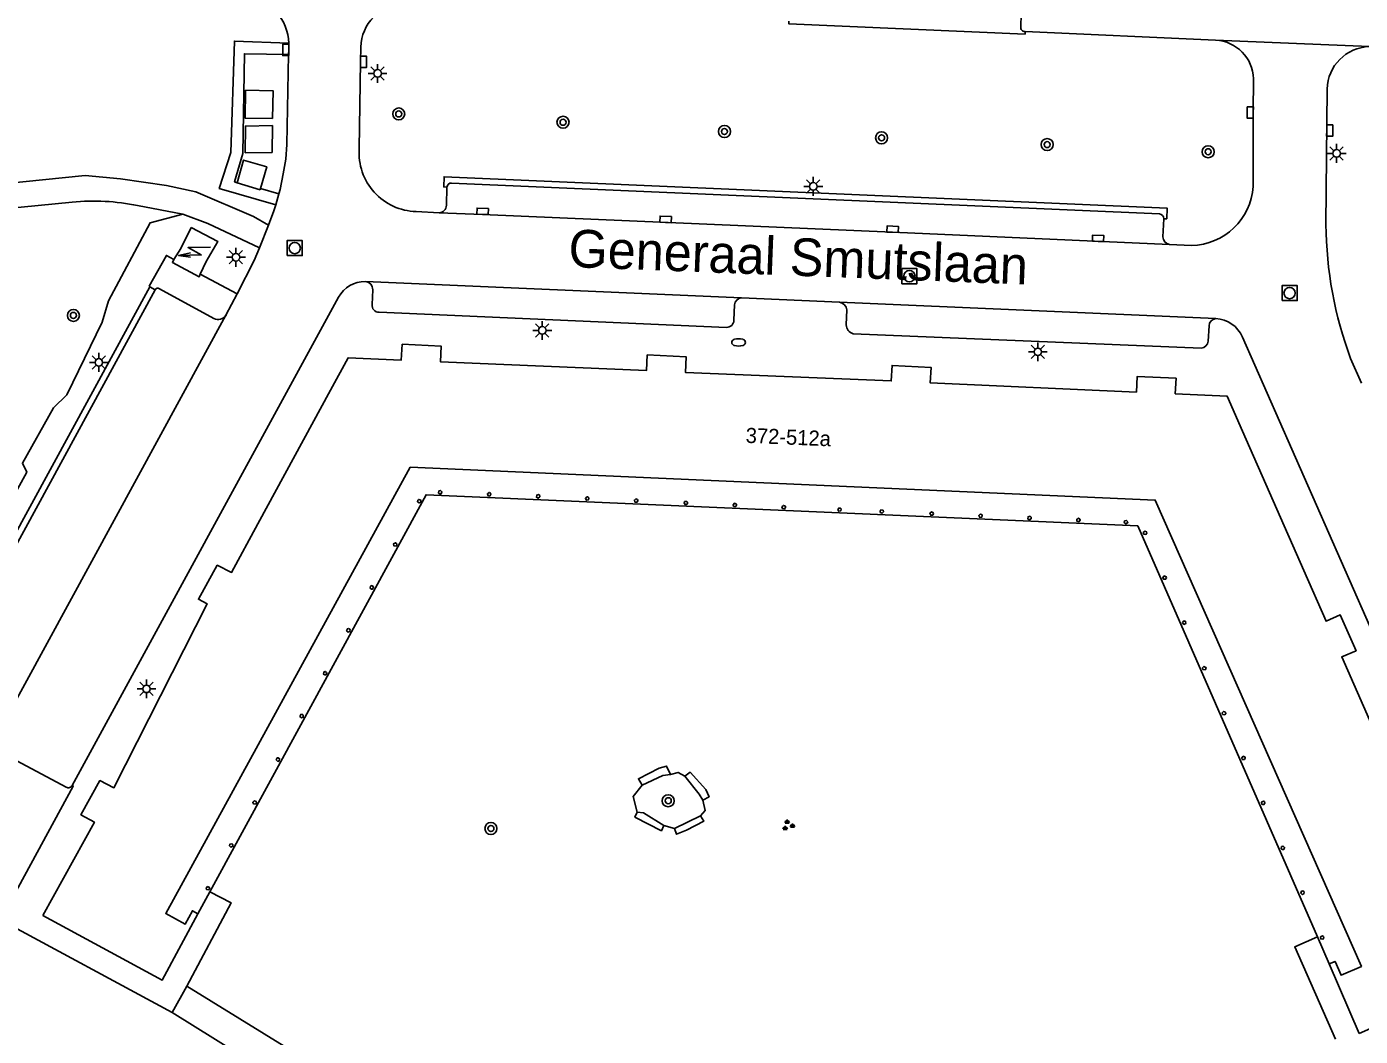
# Model space of a CAD drawing. Extents: x 132994 to 136000, y 393499 to 395512.
# Drawn here: x 133156.9 to 133245.3, y 395105 to 395171.9 of the extents above; entities that cross this region are included whole.
import ezdxf

# ---------------------------------------------------------------- set-up
doc = ezdxf.new("R2010")
doc.units = 0
for name, color, linetype in [('gg-anno-huisnummerreeks BGT', 7, 'Continuous'), ('gg-anno-openbare ruimte label', 7, 'Continuous'), ('gg-bbg-hoofdgebouw', 7, 'Continuous'), ('gg-bbg-lage trafo', 7, 'Continuous'), ('gg-bbg-onder overbouw', 7, 'Continuous'), ('gg-bbg-pand overbouw', 7, 'Continuous'), ('gg-bbg-pilaar onder overbouw', 7, 'Continuous'), ('gg-knt-verharding', 7, 'Continuous'), ('gg-knt-verharding nz', 7, 'Continuous'), ('gg-kwrk-afval apart plaats', 7, 'Continuous'), ('gt-grn-groengrens', 7, 'Continuous'), ('gt-symb-boom', 7, 'Continuous'), ('gt-symb-brandkraan', 7, 'Continuous'), ('gt-symb-groenvak', 7, 'Continuous'), ('gt-symb-kolk', 7, 'Continuous'), ('gt-symb-lichtmast', 7, 'Continuous'), ('gt-symb-rioolschacht', 7, 'Continuous'), ('gt-symb-trafo symbool', 7, 'Continuous')]:
    doc.layers.add(name, color=color, linetype=linetype)

# ---------------------------------------------------------------- blocks, each defined once
blk = doc.blocks.new('gt0-KOLK')
at = {"layer": 'gt-symb-kolk'}
blk.add_lwpolyline([(0, 0), (0.375, 0), (0.375, 0.4), (-0.375, 0.4), (-0.375, 0), (0, 0)], dxfattribs=at)
blk = doc.blocks.new('gt0-RS')
at = {"layer": 'gt-symb-rioolschacht'}
blk.add_lwpolyline([(-0.5, -0.5), (0.5, -0.5), (0.5, 0.5), (-0.5, 0.5)], close=True, dxfattribs=at)
blk.add_circle((0, 0), 0.375, dxfattribs=at)
blk = doc.blocks.new('gt0-LMAST')
at = {"layer": 'gt-symb-lichtmast'}
for p, q in [((-0.182, 0.173), (-0.447, 0.438)), ((-0.005, 0.246), (-0.005, 0.621)), ((0.172, 0.173), (0.437, 0.438)), ((-0.255, -0.004), (-0.63, -0.004)), ((-0.182, -0.181), (-0.447, -0.446)), ((-0.005, -0.254), (-0.005, -0.629)), ((0.437, -0.446), (0.172, -0.181)), ((0.245, -0.004), (0.62, -0.004))]:
    blk.add_line(p, q, dxfattribs=at)
blk.add_circle((-0.005, -0.004), 0.25, dxfattribs=at)
blk = doc.blocks.new('gt0-BOOM')
at = {"layer": 'gt-symb-boom'}
for radius in [0.4, 0.2]:
    blk.add_circle((0, 0), radius, dxfattribs=at)
blk = doc.blocks.new('gt0-HSP')
at = {"layer": 'gt-symb-trafo symbool'}
for points in [[(0.771, 0.746), (-0.529, -0.004), (0.471, -0.004), (-0.829, -0.754)], [(-0.217, -0.24), (-0.829, -0.754), (-0.077, -0.48)]]:
    blk.add_lwpolyline(points, dxfattribs=at)
blk = doc.blocks.new('gt0-BR')
at = {"layer": 'gt-symb-brandkraan'}
for centre, radius, start, end in [((-0.244, 0), 0.206, 107.56694, 252.43307), ((0.599, -2.664), 3, 106.89205, 107.56694), ((0, -0.691), 0.938, 73.10799, 106.89205), ((-0.599, -2.664), 3, 72.43309, 73.10799), ((0.244, 0), 0.206, 287.56695, 72.43309), ((0.599, 2.664), 3, 252.43307, 253.10797), ((0, 0.691), 0.938, 253.10797, 286.89206), ((-0.599, 2.664), 3, 286.89206, 287.56695)]:
    blk.add_arc(centre, radius, start, end, dxfattribs=at)
blk = doc.blocks.new('gt0-GRVAK')
at = {"layer": 'gt-symb-groenvak'}
for p, q in [((-0.11, 0.189), (-0.228, 0.24)), ((-0.182, 0.153), (0.088, 0.153)), ((-0.091, 0.211), (-0.156, 0.322)), ((-0.047, 0.214), (-0.047, 0.393)), ((-0.004, 0.211), (0.061, 0.322)), ((0.015, 0.189), (0.133, 0.24)), ((0.262, -0.052), (0.197, 0.059)), ((0.305, -0.049), (0.305, 0.13)), ((0.349, -0.052), (0.414, 0.059)), ((-0.245, -0.228), (-0.363, -0.177)), ((-0.318, -0.264), (-0.047, -0.264)), ((-0.226, -0.206), (-0.291, -0.095)), ((-0.183, -0.203), (-0.183, -0.024)), ((-0.139, -0.206), (-0.074, -0.095)), ((-0.12, -0.228), (-0.002, -0.177)), ((0.243, -0.074), (0.125, -0.023)), ((0.17, -0.11), (0.441, -0.11)), ((0.368, -0.074), (0.486, -0.023))]:
    blk.add_line(p, q, dxfattribs=at)

msp = doc.modelspace()

# ---------------------------------------------------------------- linework, layer by layer
at = {"layer": 'gg-bbg-hoofdgebouw'}
for p, q in [((133177.06, 395147.838), (133172.237, 395138.971)), ((133237.541, 395145.117), (133241.6, 395135.886)), ((133243.293, 395109.798), (133245.28, 395105.188))]:
    msp.add_line(p, q, dxfattribs=at)
for points in [[(133177.06, 395147.838), (133178.23, 395149.99), (133181.75, 395149.84), (133181.811, 395150.88), (133184.4, 395150.75), (133184.34, 395149.72), (133198.01, 395149.15), (133198.061, 395150.18), (133200.65, 395150.05), (133200.59, 395149.02), (133214.24, 395148.45), (133214.3, 395149.48), (133216.88, 395149.35), (133216.83, 395148.32), (133230.5, 395147.71), (133230.55, 395148.75), (133233.13, 395148.63), (133233.07, 395147.6), (133236.52, 395147.44), (133237.541, 395145.117)], [(133172.237, 395138.971), (133170.49, 395135.76), (133169.54, 395136.23), (133168.29, 395133.98), (133168.87, 395133.68), (133162.69, 395121.48), (133161.76, 395121.95), (133160.5, 395119.69), (133161.401, 395119.19), (133157.966, 395113.013)], [(133241.6, 395135.886), (133243.08, 395132.52), (133244.02, 395132.94), (133245.07, 395130.56), (133244.12, 395130.15), (133249.63, 395117.62), (133250.58, 395118.03), (133251.6, 395115.67), (133250.66, 395115.27), (133253.49, 395108.8), (133245.28, 395105.188)], [(133168.264, 395113.12), (133165.889, 395108.714), (133157.966, 395113.013)]]:
    msp.add_lwpolyline(points, dxfattribs=at)
at = {"layer": 'gg-bbg-lage trafo'}
for points in [[(133166.674, 395156.495), (133167.127, 395157.241), (133167.81, 395158.62)], [(133167.81, 395158.62), (133169.585, 395157.696), (133168.804, 395156.369), (133168.42, 395155.53)], [(133168.42, 395155.53), (133168.337, 395155.347), (133166.565, 395156.315), (133166.674, 395156.495)]]:
    msp.add_lwpolyline(points, dxfattribs=at)
at = {"layer": 'gg-bbg-onder overbouw'}
msp.add_lwpolyline([(133243.293, 395109.798), (133243.679, 395109.964), (133244.075, 395109.046), (133245.424, 395109.628), (133231.743, 395140.553), (133182.337, 395142.73), (133166.126, 395113.136), (133167.42, 395112.439), (133167.894, 395113.319), (133168.264, 395113.12)], dxfattribs=at)
at = {"layer": 'gg-bbg-pand overbouw'}
for p, q in [((133169.059, 395114.58), (133168.264, 395113.12)), ((133243.293, 395109.798), (133242.508, 395111.593))]:
    msp.add_line(p, q, dxfattribs=at)
msp.add_lwpolyline([(133242.508, 395111.593), (133230.583, 395138.851), (133183.389, 395140.908), (133169.059, 395114.58)], dxfattribs=at)
at = {"layer": 'gg-bbg-pilaar onder overbouw'}
for points in [[(133184.309, 395140.958), (133184.219, 395141.02), (133184.238, 395141.16), (133184.341, 395141.196), (133184.443, 395141.099), (133184.382, 395140.971), (133184.309, 395140.958)], [(133187.641, 395141.033), (133187.692, 395140.937), (133187.611, 395140.822), (133187.503, 395140.837), (133187.457, 395140.97), (133187.57, 395141.055), (133187.641, 395141.033)], [(133190.927, 395140.846), (133190.937, 395140.772), (133190.836, 395140.674), (133190.711, 395140.74), (133190.735, 395140.879), (133190.84, 395140.911), (133190.927, 395140.846)], [(133194.127, 395140.76), (133194.194, 395140.674), (133194.164, 395140.569), (133194.025, 395140.542), (133193.957, 395140.666), (133194.053, 395140.769), (133194.127, 395140.76)], [(133182.843, 395140.548), (133182.903, 395140.592), (133183.038, 395140.549), (133183.039, 395140.408), (133182.942, 395140.358), (133182.827, 395140.44), (133182.843, 395140.548)], [(133197.403, 395140.598), (133197.44, 395140.534), (133197.384, 395140.405), (133197.243, 395140.418), (133197.213, 395140.556), (133197.297, 395140.625), (133197.403, 395140.598)], [(133200.729, 395140.413), (133200.724, 395140.304), (133200.596, 395140.247), (133200.501, 395140.351), (133200.539, 395140.453), (133200.68, 395140.468), (133200.729, 395140.413)], [(133203.986, 395140.206), (133203.924, 395140.116), (133203.784, 395140.135), (133203.748, 395140.238), (133203.845, 395140.34), (133203.973, 395140.279), (133203.986, 395140.206)], [(133207.233, 395140.064), (133207.171, 395139.974), (133207.031, 395139.993), (133206.995, 395140.096), (133207.092, 395140.198), (133207.22, 395140.137), (133207.233, 395140.064)], [(133210.866, 395140.024), (133210.918, 395139.971), (133210.894, 395139.832), (133210.754, 395139.812), (133210.691, 395139.901), (133210.757, 395140.026), (133210.866, 395140.024)], [(133213.498, 395139.811), (133213.56, 395139.901), (133213.7, 395139.882), (133213.736, 395139.779), (133213.639, 395139.677), (133213.511, 395139.738), (133213.498, 395139.811)], [(133217.033, 395139.664), (133216.995, 395139.562), (133216.855, 395139.547), (133216.796, 395139.675), (133216.901, 395139.77), (133217.003, 395139.732), (133217.033, 395139.664)], [(133220.243, 395139.597), (133220.279, 395139.532), (133220.249, 395139.427), (133220.11, 395139.4), (133220.042, 395139.523), (133220.138, 395139.627), (133220.243, 395139.597)], [(133223.512, 395139.427), (133223.518, 395139.318), (133223.395, 395139.248), (133223.304, 395139.307), (133223.319, 395139.447), (133223.457, 395139.477), (133223.512, 395139.427)], [(133226.753, 395139.294), (133226.775, 395139.223), (133226.69, 395139.11), (133226.557, 395139.156), (133226.542, 395139.264), (133226.657, 395139.345), (133226.753, 395139.294)], [(133229.922, 395139.115), (133229.916, 395139.041), (133229.795, 395138.967), (133229.688, 395139.059), (133229.714, 395139.165), (133229.851, 395139.198), (133229.922, 395139.115)], [(133231.189, 395138.365), (133231.127, 395138.275), (133230.987, 395138.294), (133230.951, 395138.397), (133231.048, 395138.499), (133231.176, 395138.438), (133231.189, 395138.365)], [(133181.448, 395137.659), (133181.461, 395137.585), (133181.398, 395137.497), (133181.258, 395137.517), (133181.235, 395137.656), (133181.36, 395137.722), (133181.448, 395137.659)], [(133232.491, 395135.387), (133232.429, 395135.297), (133232.289, 395135.316), (133232.253, 395135.419), (133232.35, 395135.521), (133232.478, 395135.46), (133232.491, 395135.387)], [(133179.776, 395134.639), (133179.686, 395134.701), (133179.705, 395134.841), (133179.808, 395134.877), (133179.91, 395134.78), (133179.849, 395134.652), (133179.776, 395134.639)], [(133178.257, 395132.032), (133178.347, 395131.97), (133178.328, 395131.83), (133178.225, 395131.794), (133178.123, 395131.891), (133178.184, 395132.019), (133178.257, 395132.032)], [(133233.569, 395132.483), (133233.659, 395132.545), (133233.762, 395132.509), (133233.781, 395132.369), (133233.653, 395132.308), (133233.556, 395132.41), (133233.569, 395132.483)], [(133235.116, 395129.387), (133235.054, 395129.297), (133234.914, 395129.316), (133234.878, 395129.419), (133234.975, 395129.521), (133235.103, 395129.46), (133235.116, 395129.387)], [(133176.796, 395129.126), (133176.81, 395129.053), (133176.713, 395128.95), (133176.586, 395129.01), (133176.604, 395129.15), (133176.706, 395129.187), (133176.796, 395129.126)], [(133175.161, 395126.351), (133175.251, 395126.289), (133175.232, 395126.149), (133175.129, 395126.113), (133175.027, 395126.21), (133175.088, 395126.338), (133175.161, 395126.351)], [(133236.419, 395126.409), (133236.357, 395126.319), (133236.217, 395126.338), (133236.181, 395126.441), (133236.278, 395126.543), (133236.406, 395126.482), (133236.419, 395126.409)], [(133173.587, 395123.462), (133173.677, 395123.4), (133173.658, 395123.26), (133173.555, 395123.224), (133173.453, 395123.321), (133173.514, 395123.449), (133173.587, 395123.462)], [(133237.722, 395123.431), (133237.66, 395123.341), (133237.52, 395123.36), (133237.484, 395123.463), (133237.581, 395123.565), (133237.709, 395123.504), (133237.722, 395123.431)], [(133172.139, 395120.482), (133172.077, 395120.392), (133171.937, 395120.411), (133171.901, 395120.514), (133171.998, 395120.616), (133172.126, 395120.555), (133172.139, 395120.482)], [(133238.988, 395120.557), (133239.024, 395120.454), (133238.927, 395120.352), (133238.822, 395120.383), (133238.797, 395120.522), (133238.921, 395120.589), (133238.988, 395120.557)], [(133170.576, 395117.71), (133170.578, 395117.601), (133170.453, 395117.535), (133170.352, 395117.633), (133170.384, 395117.738), (133170.523, 395117.762), (133170.576, 395117.71)], [(133240.192, 395117.373), (133240.102, 395117.435), (133240.121, 395117.575), (133240.224, 395117.611), (133240.326, 395117.514), (133240.265, 395117.386), (133240.192, 395117.373)], [(133169.038, 395114.793), (133168.976, 395114.703), (133168.836, 395114.722), (133168.8, 395114.825), (133168.897, 395114.927), (133169.025, 395114.866), (133169.038, 395114.793)], [(133241.526, 395114.634), (133241.616, 395114.572), (133241.597, 395114.432), (133241.494, 395114.396), (133241.392, 395114.493), (133241.453, 395114.621), (133241.526, 395114.634)], [(133242.897, 395111.623), (133242.932, 395111.52), (133242.869, 395111.431), (133242.729, 395111.451), (133242.705, 395111.59), (133242.83, 395111.656), (133242.897, 395111.623)]]:
    msp.add_lwpolyline(points, dxfattribs=at)
at = {"layer": 'gg-knt-verharding'}
for p, q in [((133222.855, 395172.774), (133222.832, 395171.943)), ((133223.12, 395171.63), (133235.754, 395171.048)), ((133235.754, 395171.048), (133245.946, 395170.621)), ((133243.143, 395167.807), (133243.072, 395158.826)), ((133172.402, 395161.202), (133173.633, 395160.865)), ((133184.736, 395160.098), (133184.777, 395161.311)), ((133185.072, 395161.573), (133232.028, 395159.522)), ((133173.633, 395160.865), (133173.419, 395160.129)), ((133164.259, 395160.082), (133167.271, 395159.513)), ((133182.737, 395159.683), (133184.25, 395159.605)), ((133172.951, 395158.792), (133172.343, 395157.267)), ((133232.311, 395159.212), (133232.246, 395158.013)), ((133232.703, 395157.489), (133234.153, 395157.434)), ((133170.861, 395154.23), (133168.42, 395155.53)), ((133165.427, 395154.503), (133151.328, 395128.661)), ((133159.915, 395121.634), (133177.586, 395154.006)), ((133165.078, 395154.698), (133165.023, 395154.729)), ((133165.078, 395154.698), (133165.427, 395154.503)), ((133169.327, 395152.603), (133165.706, 395154.556)), ((133170.861, 395154.23), (133170.123, 395152.803)), ((133179.855, 395154.503), (133179.817, 395153.52)), ((133203.803, 395152.476), (133203.856, 395153.489)), ((133204.316, 395153.964), (133210.818, 395153.67)), ((133211.291, 395153.164), (133211.253, 395152.17)), ((133180.278, 395153.003), (133203.31, 395152.001)), ((133211.72, 395151.585), (133234.784, 395150.628)), ((133235.253, 395151.098), (133235.318, 395152.099)), ((133237.531, 395151.365), (133252.841, 395116.563)), ((133244.706, 395149.931), (133245.437, 395148.293)), ((133155.912, 395123.445), (133159.529, 395121.505)), ((133155.174, 395112.722), (133166.547, 395106.571)), ((133166.547, 395106.571), (133167.524, 395108.327)), ((133183.725, 395098.341), (133167.524, 395108.327)), ((133166.547, 395106.571), (133181.884, 395097.061))]:
    msp.add_line(p, q, dxfattribs=at)
for points in [[(133207.451, 395172.316), (133207.457, 395172.122), (133223.115, 395171.449), (133223.12, 395171.63)], [(133174.282, 395170.852), (133174.286, 395170.408), (133174.267, 395170.09)], [(133170.856, 395161.584), (133170.688, 395161.654), (133171.241, 395163.527), (133171.346, 395170.147), (133174.267, 395170.09)], [(133174.267, 395170.09), (133174.165, 395164.128), (133174.089, 395163.147), (133173.922, 395162.184), (133173.707, 395161.148), (133173.633, 395160.865)], [(133179.064, 395170.585), (133179.041, 395169.612), (133178.957, 395163.857)], [(133238.243, 395161.339), (133238.25, 395166.247), (133238.268, 395168.485)], [(133145.807, 395161.039), (133154.024, 395161.394), (133160.786, 395162.073), (133163.123, 395161.857), (133166.175, 395161.417), (133168.124, 395160.988), (133171.949, 395159.363), (133172.951, 395158.792)], [(133232.311, 395159.212), (133232.515, 395159.203), (133232.545, 395159.9), (133184.59, 395161.994), (133184.56, 395161.32), (133184.777, 395161.311)], [(133145.668, 395159.323), (133153.363, 395159.661), (133159.926, 395160.309)], [(133167.271, 395159.513), (133168.912, 395158.884), (133172.343, 395157.267)], [(133173.419, 395160.129), (133173.304, 395159.73), (133172.951, 395158.792)], [(133166.674, 395156.495), (133166.168, 395156.778), (133165.023, 395154.729)], [(133172.343, 395157.267), (133172.002, 395156.439), (133170.861, 395154.23)], [(133155.298, 395125.629), (133150.613, 395128.185), (133165.078, 395154.698)], [(133155.916, 395114.077), (133159.993, 395121.585), (133159.915, 395121.634)], [(133169.059, 395114.58), (133170.466, 395113.836), (133167.524, 395108.327)], [(133242.508, 395111.593), (133241.003, 395110.93), (133243.708, 395104.798)]]:
    msp.add_lwpolyline(points, dxfattribs=at)
for centre, radius, start, end in [((133171.148, 395170.79), 3.135, 1.12989, 84.35423), ((133182.009, 395170.515), 2.946, 92.68869, 178.64277), ((133223.098, 395171.899), 0.27, 170.58939, 274.64665), ((133235.627, 395168.409), 2.643, 1.65829, 87.23578), ((133246.036, 395167.728), 2.894, 91.78704, 178.43737), ((133182.847, 395163.581), 3.9, 175.94923, 268.37914), ((133185.062, 395161.287), 0.286, 88.0133, 175.20554), ((133234.051, 395161.636), 4.203, 271.3964, 355.95248), ((133161.34, 395145.834), 14.543, 78.42217, 95.58002), ((133184.261, 395160.08), 0.475, 268.67515, 2.14418), ((133231.979, 395159.193), 0.333, 3.26765, 81.51846), ((133269.13, 395159.015), 26.059, 180.41617, 200.40205), ((133232.815, 395158.048), 0.57, 183.54758, 258.63822), ((133179.337, 395153.046), 1.997, 89.02991, 151.27919), ((133179.33, 395154.519), 0.526, 358.25098, 85.48853), ((133165.585, 395154.43), 0.174, 46.24666, 155.26531), ((133180.27, 395153.46), 0.457, 172.49799, 270.94768), ((133204.362, 395153.459), 0.507, 95.20412, 176.63409), ((133210.728, 395153.112), 0.565, 5.25983, 80.87899), ((133169.614, 395153.145), 0.614, 242.13338, 326.07456), ((133203.328, 395152.475), 0.475, 267.80033, 0.06908), ((133235.816, 395152.088), 0.498, 95.54693, 178.74059), ((133235.664, 395150.549), 2.037, 23.60019, 87.07713), ((133211.895, 395152.204), 0.643, 182.99719, 254.20289), ((133234.769, 395151.112), 0.484, 271.73191, 358.39013), ((133159.661, 395121.751), 0.279, 241.66768, 335.29126)]:
    msp.add_arc(centre, radius, start, end, dxfattribs=at)
at = {"layer": 'gg-knt-verharding nz'}
for p, q in [((133179.371, 395155.043), (133204.316, 395153.964)), ((133210.818, 395153.67), (133235.768, 395152.584)), ((133170.123, 395152.803), (133155.298, 395125.629))]:
    msp.add_line(p, q, dxfattribs=at)
msp.add_lwpolyline([(133184.25, 395159.605), (133187.129, 395159.494), (133214.324, 395158.31), (133232.703, 395157.489)], dxfattribs=at)
at = {"layer": 'gg-kwrk-afval apart plaats'}
for points in [[(133173.215, 395165.85), (133171.391, 395165.884), (133171.425, 395167.728), (133173.25, 395167.694), (133173.215, 395165.85)], [(133171.391, 395163.574), (133171.414, 395165.353), (133173.206, 395165.382), (133173.183, 395163.602), (133171.391, 395163.574)], [(133170.856, 395161.584), (133171.294, 395163.098), (133172.821, 395162.649), (133172.402, 395161.202)], [(133170.856, 395161.584), (133172.383, 395161.135), (133172.402, 395161.202)]]:
    msp.add_lwpolyline(points, dxfattribs=at)
at = {"layer": 'gt-grn-groengrens'}
for p, q in [((133201.59, 395119.617), (133199.867, 395118.775)), ((133199.867, 395118.775), (133199.154, 395118.963))]:
    msp.add_line(p, q, dxfattribs=at)
for points in [[(133174.282, 395170.852), (133170.681, 395170.983), (133170.438, 395163.591), (133169.677, 395161.214), (133173.419, 395160.129)], [(133167.271, 395159.513), (133165.095, 395158.937), (133162.324, 395153.767), (133161.907, 395152.343), (133159.557, 395147.521), (133158.683, 395146.663), (133156.621, 395142.99), (133156.913, 395142.404), (133153.8, 395136.769), (133152.785, 395135.038), (133152.129, 395134.743), (133151.013, 395132.441), (133149.984, 395131.295), (133148.418, 395127.717), (133153.207, 395124.106), (133152.464, 395122.719), (133152.89, 395121.911), (133153.662, 395120.278), (133155.138, 395121.957), (133155.912, 395123.445)], [(133197.713, 395121.64), (133197.47, 395122.073), (133198.839, 395122.783), (133199.344, 395122.91), (133199.601, 395122.348)], [(133197.713, 395121.64), (133199.086, 395122.29), (133199.601, 395122.348)], [(133199.601, 395122.348), (133200.103, 395122.489), (133200.556, 395122.239)], [(133200.556, 395122.239), (133200.902, 395122.506), (133201.938, 395121.363), (133202.163, 395120.881), (133201.737, 395120.646)], [(133200.556, 395122.239), (133201.511, 395121.052), (133201.737, 395120.646)], [(133197.382, 395119.864), (133197.136, 395120.905), (133197.713, 395121.64)], [(133201.737, 395120.646), (133201.909, 395119.975), (133201.59, 395119.617)], [(133199.154, 395118.963), (133199.002, 395118.622), (133197.243, 395119.529), (133197.382, 395119.864)], [(133199.154, 395118.963), (133197.82, 395119.811), (133197.382, 395119.864)], [(133201.59, 395119.617), (133201.817, 395119.27), (133200.668, 395118.667), (133200.002, 395118.397), (133199.867, 395118.775)]]:
    msp.add_lwpolyline(points, dxfattribs=at)

# ---------------------------------------------------------------- block references
at = {"layer": 'gt-symb-boom'}
for p in [(133181.576, 395166.155), (133192.474, 395165.607), (133203.179, 395164.99), (133213.599, 395164.574), (133224.582, 395164.125), (133235.256, 395163.65), (133160.002, 395152.795), (133199.45, 395120.614), (133187.69, 395118.773)]:
    msp.add_blockref('gt0-BOOM', p, dxfattribs=at)
at = {"layer": 'gt-symb-brandkraan'}
msp.add_blockref('gt0-BR', (133204.116, 395151.006), dxfattribs=at)
at = {"layer": 'gt-symb-groenvak'}
msp.add_blockref('gt0-GRVAK', (133207.383, 395118.975), dxfattribs=at)
at = {"layer": 'gt-symb-kolk'}
for p, rotation in [((133174.286, 395170.408), 90.50838582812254), ((133179.041, 395169.612), -90.8393203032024), ((133238.25, 395166.247), 89.5400296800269), ((133243.119, 395165.058), -90.43576231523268), ((133187.129, 395159.494), -2.5105853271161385), ((133199.272, 395158.962), -2.478335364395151), ((133214.324, 395158.31), -2.5428336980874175), ((133227.952, 395157.706), -2.6073255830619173)]:
    msp.add_blockref('gt0-KOLK', p, dxfattribs=dict(at, rotation=rotation))
at = {"layer": 'gt-symb-lichtmast'}
for p in [(133180.18, 395168.847), (133243.783, 395163.547), (133209.074, 395161.356), (133170.788, 395156.658), (133191.103, 395151.805), (133223.968, 395150.385), (133161.696, 395149.684), (133164.855, 395128.036)]:
    msp.add_blockref('gt0-LMAST', p, dxfattribs=at)
at = {"layer": 'gt-symb-rioolschacht'}
for p in [(133174.679, 395157.262), (133215.447, 395155.397), (133240.661, 395154.278)]:
    msp.add_blockref('gt0-RS', p, dxfattribs=at)
at = {"layer": 'gt-symb-trafo symbool', "rotation": -28.64781317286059}
msp.add_blockref('gt0-HSP', (133168.07, 395157.043), dxfattribs=at)

# ---------------------------------------------------------------- texts
at = {"layer": 'gg-anno-huisnummerreeks BGT'}
msp.add_text('372-512a', height=1, rotation=357.6, dxfattribs=at).set_placement((133204.571, 395144.35))
at = {"layer": 'gg-anno-openbare ruimte label'}
msp.add_text('Generaal Smutslaan', height=2.5, rotation=357.8, dxfattribs=at).set_placement((133192.802, 395156.012))

doc.saveas('drawing.dxf')
